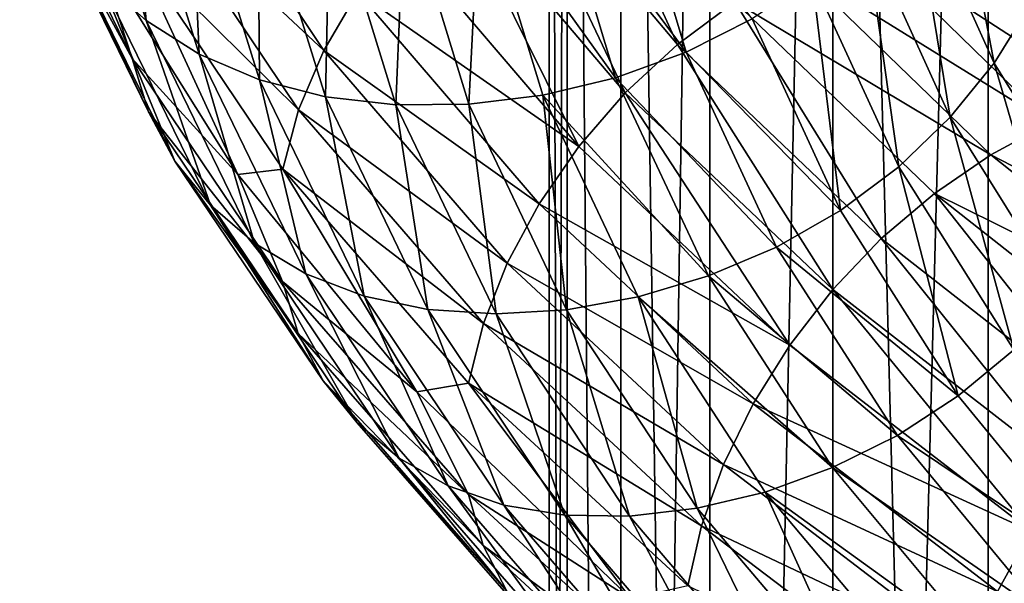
# Model space of a CAD drawing. Header units: metres. Extents: x -44 to 117, y -432 to 89.
# Tile 775 of 1056: x -18.36 to -13.04, y -106.32 to -103.27. Entities that reach past the tile are written whole.
import ezdxf

# ---------------------------------------------------------------- set-up
doc = ezdxf.new("R2010")
doc.units = ezdxf.units.M
doc.layers.add('solid_125568', color=7, linetype='CONTINUOUS')

msp = doc.modelspace()

# ---------------------------------------------------------------- linework, layer by layer
at = {"layer": 'solid_125568'}
for points in [[(-15.402517, -93.5, 337.264374), (-15.402539, -125.699997, 337.264557), (-15.5, -125.699997, 339)], [(-15.5, -93.5, 339), (-15.5, -125.699997, 339), (-15.402539, -125.699997, 340.735443)], [(-15.402517, -93.5, 337.264374), (-15.5, -125.699997, 339), (-15.5, -93.5, 339)], [(-15.402516, -93.5, 340.735657), (-15.5, -93.5, 339), (-15.402539, -125.699997, 340.735443)], [(-15.402517, -93.5, 337.264374), (-15.111382, -125.699997, 335.550934), (-15.402539, -125.699997, 337.264557)], [(-15.402516, -93.5, 340.735657), (-15.402539, -125.699997, 340.735443), (-15.111382, -125.699997, 342.449066)], [(-15.402517, -93.5, 337.264374), (-15.111362, -93.5, 335.550842), (-15.111382, -125.699997, 335.550934)], [(-15.111361, -93.5, 342.449158), (-15.402516, -93.5, 340.735657), (-15.111382, -125.699997, 342.449066)], [(-14.630223, -93.5, 333.880768), (-14.630192, -125.699997, 333.880676), (-15.111382, -125.699997, 335.550934)], [(-15.111362, -93.5, 335.550842), (-14.630223, -93.5, 333.880768), (-15.111382, -125.699997, 335.550934)], [(-15.111361, -93.5, 342.449158), (-15.111382, -125.699997, 342.449066), (-14.630192, -125.699997, 344.119324)], [(-14.630218, -93.5, 344.119263), (-15.111361, -93.5, 342.449158), (-14.630192, -125.699997, 344.119324)], [(-14.630223, -93.5, 333.880768), (-13.965068, -93.5, 332.274902), (-14.630192, -125.699997, 333.880676)], [(-13.965055, -93.5, 345.725128), (-14.630218, -93.5, 344.119263), (-14.630192, -125.699997, 344.119324)], [(-13.965068, -93.5, 332.274902), (-13.965017, -125.699997, 332.274811), (-14.630192, -125.699997, 333.880676)], [(-13.965055, -93.5, 345.725128), (-14.630192, -125.699997, 344.119324), (-13.965017, -125.699997, 345.725189)], [(-13.965068, -93.5, 332.274902), (-13.124198, -93.5, 330.753448), (-13.965017, -125.699997, 332.274811)], [(-13.965055, -93.5, 345.725128), (-13.965017, -125.699997, 345.725189), (-13.124225, -125.699997, 347.24649)], [(-13.124176, -93.5, 347.246582), (-13.965055, -93.5, 345.725128), (-13.124225, -125.699997, 347.24649)], [(-13.124198, -93.5, 330.753448), (-13.124225, -125.699997, 330.75351), (-13.965017, -125.699997, 332.274811)], [(-12.118285, -93.5, 329.335785), (-12.118388, -125.699997, 329.335907), (-13.124225, -125.699997, 330.75351)], [(-13.124198, -93.5, 330.753448), (-12.118285, -93.5, 329.335785), (-13.124225, -125.699997, 330.75351)], [(-13.124176, -93.5, 347.246582), (-13.124225, -125.699997, 347.24649), (-12.118388, -125.699997, 348.664093)], [(-12.118269, -93.5, 348.664246), (-13.124176, -93.5, 347.246582), (-12.118388, -125.699997, 348.664093)], [(-18.066874, -102.037956, 920.599548), (-17.680614, -103.273567, 919.100769), (-17.772732, -102.237267, 920.76001)], [(-17.926399, -103.053978, 918.906311), (-17.680614, -103.273567, 919.100769), (-18.066874, -102.037956, 920.599548)], [(-15.409821, -102.079224, 914.767212), (-14.805264, -103.403152, 913.453552), (-15.74002, -102.293503, 914.698364)], [(-15.409821, -102.079224, 914.767212), (-14.494605, -103.173141, 913.553101), (-14.805264, -103.403152, 913.453552)], [(-13.541135, -102.50679, 919.899353), (-13.091784, -103.504654, 918.825439), (-13.341624, -102.204254, 919.790344)], [(-13.091784, -103.504654, 918.825439), (-12.898946, -103.193718, 918.736328), (-13.341624, -102.204254, 919.790344)], [(-18.364031, -102.23114, 918.317688), (-17.754656, -103.480461, 916.805786), (-18.27282, -102.526825, 918.510376)], [(-17.950798, -102.882462, 916.987793), (-17.754656, -103.480461, 916.805786), (-18.364031, -102.23114, 918.317688)], [(-17.772732, -102.237267, 920.76001), (-17.392721, -103.455933, 919.286865), (-17.440323, -102.395088, 920.903687)], [(-17.680614, -103.273567, 919.100769), (-17.392721, -103.455933, 919.286865), (-17.772732, -102.237267, 920.76001)], [(-17.521217, -102.231514, 916.201782), (-16.719213, -103.435738, 914.78241), (-17.664534, -102.548599, 916.319702)], [(-16.534941, -103.121117, 914.710693), (-16.719213, -103.435738, 914.78241), (-17.521217, -102.231514, 916.201782)], [(-15.74002, -102.293503, 914.698364), (-15.08844, -103.666336, 913.393616), (-16.040956, -102.542847, 914.66687)], [(-15.74002, -102.293503, 914.698364), (-14.805264, -103.403152, 913.453552), (-15.08844, -103.666336, 913.393616)], [(-15.470692, -102.485374, 921.284973), (-14.758924, -103.445938, 920.059387), (-15.081476, -102.366333, 921.285095)], [(-15.081476, -102.366333, 921.285095), (-14.758924, -103.445938, 920.059387), (-14.401379, -103.265411, 920.06543)], [(-17.440323, -102.395088, 920.903687), (-17.067373, -103.595276, 919.460022), (-17.075169, -102.506439, 921.026672)], [(-17.392721, -103.455933, 919.286865), (-17.067373, -103.595276, 919.460022), (-17.440323, -102.395088, 920.903687)], [(-15.874202, -102.559654, 921.25769), (-15.139737, -103.584023, 920.022522), (-15.470692, -102.485374, 921.284973)], [(-15.470692, -102.485374, 921.284973), (-15.139737, -103.584023, 920.022522), (-14.758924, -103.445938, 920.059387)], [(-18.27282, -102.526825, 918.510376), (-17.666485, -103.768822, 917.004578), (-18.125372, -102.803085, 918.708069)], [(-17.754656, -103.480461, 916.805786), (-17.666485, -103.768822, 917.004578), (-18.27282, -102.526825, 918.510376)], [(-17.075169, -102.506439, 921.026672), (-16.709963, -103.686958, 919.615906), (-16.68602, -102.570724, 921.127319)], [(-17.067373, -103.595276, 919.460022), (-16.709963, -103.686958, 919.615906), (-17.075169, -102.506439, 921.026672)], [(-16.040956, -102.542847, 914.66687), (-15.339182, -103.956291, 913.372742), (-16.307415, -102.821068, 914.671631)], [(-16.040956, -102.542847, 914.66687), (-15.08844, -103.666336, 913.393616), (-15.339182, -103.956291, 913.372742)], [(-13.78737, -102.789307, 919.983215), (-13.329793, -103.79805, 918.885132), (-13.541135, -102.50679, 919.899353)], [(-13.329793, -103.79805, 918.885132), (-13.091784, -103.504654, 918.825439), (-13.541135, -102.50679, 919.899353)], [(-17.664534, -102.548599, 916.319702), (-16.855963, -103.757637, 914.885193), (-17.753586, -102.868538, 916.462097)], [(-16.719213, -103.435738, 914.78241), (-16.855963, -103.757637, 914.885193), (-17.664534, -102.548599, 916.319702)], [(-16.709963, -103.686958, 919.615906), (-16.329056, -103.730812, 919.752075), (-16.68602, -102.570724, 921.127319)], [(-16.68602, -102.570724, 921.127319), (-16.329056, -103.730812, 919.752075), (-16.282495, -102.588326, 921.204712)], [(-16.329056, -103.730812, 919.752075), (-15.934109, -103.727654, 919.866577), (-16.282495, -102.588326, 921.204712)], [(-16.282495, -102.588326, 921.204712), (-15.934109, -103.727654, 919.866577), (-15.874202, -102.559654, 921.25769)], [(-15.934109, -103.727654, 919.866577), (-15.534554, -103.67836, 919.957458), (-15.874202, -102.559654, 921.25769)], [(-15.874202, -102.559654, 921.25769), (-15.534554, -103.67836, 919.957458), (-15.139737, -103.584023, 920.022522)], [(-13.131933, -102.649391, 914.267334), (-12.154048, -103.618637, 913.265015), (-13.474558, -102.715057, 914.050476)], [(-12.801684, -102.63176, 914.502563), (-11.848409, -103.583984, 913.529419), (-13.131933, -102.649391, 914.267334)], [(-11.848409, -103.583984, 913.529419), (-12.154048, -103.618637, 913.265015), (-13.131933, -102.649391, 914.267334)], [(-13.474558, -102.715057, 914.050476), (-12.471173, -103.701721, 913.017578), (-13.821282, -102.826126, 913.85614)], [(-12.154048, -103.618637, 913.265015), (-12.471173, -103.701721, 913.017578), (-13.474558, -102.715057, 914.050476)], [(-18.125372, -102.803085, 918.708069), (-17.523911, -104.035019, 917.213745), (-17.926399, -103.053978, 918.906311)], [(-17.666485, -103.768822, 917.004578), (-17.523911, -104.035019, 917.213745), (-18.125372, -102.803085, 918.708069)], [(-14.075686, -103.04454, 920.039429), (-13.608505, -104.066429, 918.913452), (-13.78737, -102.789307, 919.983215)], [(-13.608505, -104.066429, 918.913452), (-13.329793, -103.79805, 918.885132), (-13.78737, -102.789307, 919.983215)], [(-16.307415, -102.821068, 914.671631), (-15.339182, -103.956291, 913.372742), (-16.534941, -103.121117, 914.710693)], [(-13.821282, -102.826126, 913.85614), (-12.792088, -103.830147, 912.792114), (-14.16396, -102.979805, 913.688843)], [(-12.471173, -103.701721, 913.017578), (-12.792088, -103.830147, 912.792114), (-13.821282, -102.826126, 913.85614)], [(-17.753586, -102.868538, 916.462097), (-17.183428, -104.106804, 915.517883), (-17.950798, -102.882462, 916.987793)], [(-17.950798, -102.882462, 916.987793), (-17.183428, -104.106804, 915.517883), (-17.754656, -103.480461, 916.805786)], [(-17.753586, -102.868538, 916.462097), (-16.940914, -104.079521, 915.017273), (-17.183428, -104.106804, 915.517883)], [(-16.855963, -103.757637, 914.885193), (-16.940914, -104.079521, 915.017273), (-17.753586, -102.868538, 916.462097)], [(-14.16396, -102.979805, 913.688843), (-13.109244, -104.000687, 912.59375), (-14.494605, -103.173141, 913.553101)], [(-12.792088, -103.830147, 912.792114), (-13.109244, -104.000687, 912.59375), (-14.16396, -102.979805, 913.688843)], [(-17.926399, -103.053978, 918.906311), (-17.331495, -104.27343, 917.428345), (-17.680614, -103.273567, 919.100769)], [(-17.523911, -104.035019, 917.213745), (-17.331495, -104.27343, 917.428345), (-17.926399, -103.053978, 918.906311)], [(-14.401379, -103.265411, 920.06543), (-13.923353, -104.302505, 918.908386), (-14.075686, -103.04454, 920.039429)], [(-13.923353, -104.302505, 918.908386), (-13.608505, -104.066429, 918.913452), (-14.075686, -103.04454, 920.039429)], [(-16.534941, -103.121117, 914.710693), (-15.553262, -104.265808, 913.389526), (-16.719213, -103.435738, 914.78241)], [(-15.339182, -103.956291, 913.372742), (-15.553262, -104.265808, 913.389526), (-16.534941, -103.121117, 914.710693)], [(-14.494605, -103.173141, 913.553101), (-13.702884, -104.454544, 912.299316), (-14.805264, -103.403152, 913.453552)], [(-14.494605, -103.173141, 913.553101), (-13.415284, -104.209961, 912.427673), (-13.702884, -104.454544, 912.299316)], [(-13.109244, -104.000687, 912.59375), (-13.415284, -104.209961, 912.427673), (-14.494605, -103.173141, 913.553101)], [(-13.091784, -103.504654, 918.825439), (-12.492517, -104.471085, 917.797852), (-12.898946, -103.193718, 918.736328)], [(-17.680614, -103.273567, 919.100769), (-17.093819, -104.478424, 917.643616), (-17.392721, -103.455933, 919.286865)], [(-17.331495, -104.27343, 917.428345), (-17.093819, -104.478424, 917.643616), (-17.680614, -103.273567, 919.100769)], [(-14.758924, -103.445938, 920.059387), (-13.923353, -104.302505, 918.908386), (-14.401379, -103.265411, 920.06543)], [(-16.719213, -103.435738, 914.78241), (-15.726614, -104.587502, 913.442627), (-16.855963, -103.757637, 914.885193)], [(-15.553262, -104.265808, 913.389526), (-15.726614, -104.587502, 913.442627), (-16.719213, -103.435738, 914.78241)], [(-15.139737, -103.584023, 920.022522), (-14.268972, -104.500023, 918.868408), (-14.758924, -103.445938, 920.059387)], [(-14.805264, -103.403152, 913.453552), (-13.965096, -104.730545, 912.212769), (-15.08844, -103.666336, 913.393616)], [(-14.805264, -103.403152, 913.453552), (-13.702884, -104.454544, 912.299316), (-13.965096, -104.730545, 912.212769)], [(-14.758924, -103.445938, 920.059387), (-14.268972, -104.500023, 918.868408), (-13.923353, -104.302505, 918.908386)], [(-17.754656, -103.480461, 916.805786), (-16.941971, -104.686691, 915.356689), (-17.666485, -103.768822, 917.004578)], [(-17.183428, -104.106804, 915.517883), (-16.941971, -104.686691, 915.356689), (-17.754656, -103.480461, 916.805786)], [(-17.392721, -103.455933, 919.286865), (-16.815439, -104.644402, 917.854675), (-17.067373, -103.595276, 919.460022)], [(-17.093819, -104.478424, 917.643616), (-16.815439, -104.644402, 917.854675), (-17.392721, -103.455933, 919.286865)], [(-13.329793, -103.79805, 918.885132), (-12.719577, -104.774849, 917.83429), (-13.091784, -103.504654, 918.825439)], [(-12.719577, -104.774849, 917.83429), (-12.492517, -104.471085, 917.797852), (-13.091784, -103.504654, 918.825439)], [(-17.067373, -103.595276, 919.460022), (-16.500845, -104.765877, 918.056641), (-16.709963, -103.686958, 919.615906)], [(-16.815439, -104.644402, 917.854675), (-16.500845, -104.765877, 918.056641), (-17.067373, -103.595276, 919.460022)], [(-15.534554, -103.67836, 919.957458), (-14.637062, -104.656502, 918.795837), (-15.139737, -103.584023, 920.022522)], [(-15.139737, -103.584023, 920.022522), (-14.637062, -104.656502, 918.795837), (-14.268972, -104.500023, 918.868408)], [(-16.709963, -103.686958, 919.615906), (-16.15523, -104.838547, 918.244629), (-16.329056, -103.730812, 919.752075)], [(-16.500845, -104.765877, 918.056641), (-16.15523, -104.838547, 918.244629), (-16.709963, -103.686958, 919.615906)], [(-15.934109, -103.727654, 919.866577), (-15.40499, -104.839439, 918.566101), (-15.534554, -103.67836, 919.957458)], [(-15.534554, -103.67836, 919.957458), (-15.018707, -104.77021, 918.69397), (-14.637062, -104.656502, 918.795837)], [(-15.40499, -104.839439, 918.566101), (-15.018707, -104.77021, 918.69397), (-15.534554, -103.67836, 919.957458)], [(-15.08844, -103.666336, 913.393616), (-14.197283, -105.03138, 912.167908), (-15.339182, -103.956291, 913.372742)], [(-15.08844, -103.666336, 913.393616), (-13.965096, -104.730545, 912.212769), (-14.197283, -105.03138, 912.167908)], [(-17.666485, -103.768822, 917.004578), (-16.857853, -104.968063, 915.561462), (-17.523911, -104.035019, 917.213745)], [(-16.941971, -104.686691, 915.356689), (-16.857853, -104.968063, 915.561462), (-17.666485, -103.768822, 917.004578)], [(-16.855963, -103.757637, 914.885193), (-15.855237, -104.913918, 913.530945), (-16.940914, -104.079521, 915.017273)], [(-15.726614, -104.587502, 913.442627), (-15.855237, -104.913918, 913.530945), (-16.855963, -103.757637, 914.885193)], [(-16.329056, -103.730812, 919.752075), (-15.786883, -104.862648, 918.415405), (-15.934109, -103.727654, 919.866577)], [(-16.15523, -104.838547, 918.244629), (-15.786883, -104.862648, 918.415405), (-16.329056, -103.730812, 919.752075)], [(-15.786883, -104.862648, 918.415405), (-15.40499, -104.839439, 918.566101), (-15.934109, -103.727654, 919.866577)], [(-13.608505, -104.066429, 918.913452), (-12.985492, -105.055756, 917.835815), (-13.329793, -103.79805, 918.885132)], [(-12.985492, -105.055756, 917.835815), (-12.719577, -104.774849, 917.83429), (-13.329793, -103.79805, 918.885132)], [(-12.792088, -103.830147, 912.792114), (-11.617453, -104.771759, 911.827515), (-13.109244, -104.000687, 912.59375)], [(-15.339182, -103.956291, 913.372742), (-14.197283, -105.03138, 912.167908), (-15.553262, -104.265808, 913.389526)], [(-17.523911, -104.035019, 917.213745), (-16.721781, -105.224648, 915.781616), (-17.331495, -104.27343, 917.428345)], [(-16.857853, -104.968063, 915.561462), (-16.721781, -105.224648, 915.781616), (-17.523911, -104.035019, 917.213745)], [(-13.109244, -104.000687, 912.59375), (-11.905482, -104.957634, 911.600525), (-13.415284, -104.209961, 912.427673)], [(-11.617453, -104.771759, 911.827515), (-11.905482, -104.957634, 911.600525), (-13.109244, -104.000687, 912.59375)], [(-16.940914, -104.079521, 915.017273), (-16.21574, -105.283516, 914.121338), (-17.183428, -104.106804, 915.517883)], [(-16.940914, -104.079521, 915.017273), (-15.935119, -105.237617, 913.653259), (-16.21574, -105.283516, 914.121338)], [(-15.855237, -104.913918, 913.530945), (-15.935119, -105.237617, 913.653259), (-16.940914, -104.079521, 915.017273)], [(-13.923353, -104.302505, 918.908386), (-13.28589, -105.306313, 917.800781), (-13.608505, -104.066429, 918.913452)], [(-13.28589, -105.306313, 917.800781), (-12.985492, -105.055756, 917.835815), (-13.608505, -104.066429, 918.913452)], [(-17.183428, -104.106804, 915.517883), (-16.21574, -105.283516, 914.121338), (-16.941971, -104.686691, 915.356689)], [(-13.415284, -104.209961, 912.427673), (-12.44471, -105.439232, 911.251831), (-13.702884, -104.454544, 912.299316)], [(-13.415284, -104.209961, 912.427673), (-12.183437, -105.181389, 911.406677), (-12.44471, -105.439232, 911.251831)], [(-11.905482, -104.957634, 911.600525), (-12.183437, -105.181389, 911.406677), (-13.415284, -104.209961, 912.427673)], [(-17.331495, -104.27343, 917.428345), (-16.538126, -105.451141, 916.011902), (-17.093819, -104.478424, 917.643616)], [(-16.721781, -105.224648, 915.781616), (-16.538126, -105.451141, 916.011902), (-17.331495, -104.27343, 917.428345)], [(-15.553262, -104.265808, 913.389526), (-14.395493, -105.349678, 912.163757), (-15.726614, -104.587502, 913.442627)], [(-14.197283, -105.03138, 912.167908), (-14.395493, -105.349678, 912.163757), (-15.553262, -104.265808, 913.389526)], [(-14.268972, -104.500023, 918.868408), (-13.28589, -105.306313, 917.800781), (-13.923353, -104.302505, 918.908386)], [(-13.702884, -104.454544, 912.299316), (-12.682977, -105.726906, 911.140686), (-13.965096, -104.730545, 912.212769)], [(-13.702884, -104.454544, 912.299316), (-12.44471, -105.439232, 911.251831), (-12.682977, -105.726906, 911.140686)], [(-17.093819, -104.478424, 917.643616), (-16.311279, -105.642204, 916.247253), (-16.815439, -104.644402, 917.854675)], [(-16.538126, -105.451141, 916.011902), (-16.311279, -105.642204, 916.247253), (-17.093819, -104.478424, 917.643616)], [(-14.637062, -104.656502, 918.795837), (-13.615623, -105.520027, 917.72821), (-14.268972, -104.500023, 918.868408)], [(-14.268972, -104.500023, 918.868408), (-13.615623, -105.520027, 917.72821), (-13.28589, -105.306313, 917.800781)], [(-15.726614, -104.587502, 913.442627), (-14.555963, -105.677917, 912.199524), (-15.855237, -104.913918, 913.530945)], [(-14.395493, -105.349678, 912.163757), (-14.555963, -105.677917, 912.199524), (-15.726614, -104.587502, 913.442627)], [(-16.815439, -104.644402, 917.854675), (-16.045601, -105.792542, 916.482422), (-16.500845, -104.765877, 918.056641)], [(-16.311279, -105.642204, 916.247253), (-16.045601, -105.792542, 916.482422), (-16.815439, -104.644402, 917.854675)], [(-15.018707, -104.77021, 918.69397), (-13.966774, -105.694038, 917.621216), (-14.637062, -104.656502, 918.795837)], [(-14.637062, -104.656502, 918.795837), (-13.966774, -105.694038, 917.621216), (-13.615623, -105.520027, 917.72821)], [(-16.941971, -104.686691, 915.356689), (-15.936149, -105.840317, 913.988647), (-16.857853, -104.968063, 915.561462)], [(-16.21574, -105.283516, 914.121338), (-15.936149, -105.840317, 913.988647), (-16.941971, -104.686691, 915.356689)], [(-16.500845, -104.765877, 918.056641), (-15.74536, -105.89698, 916.711975), (-16.15523, -104.838547, 918.244629)], [(-16.045601, -105.792542, 916.482422), (-15.74536, -105.89698, 916.711975), (-16.500845, -104.765877, 918.056641)], [(-15.40499, -104.839439, 918.566101), (-14.699465, -105.914436, 917.320557), (-15.018707, -104.77021, 918.69397)], [(-15.018707, -104.77021, 918.69397), (-14.330876, -105.826218, 917.483948), (-13.966774, -105.694038, 917.621216)], [(-14.699465, -105.914436, 917.320557), (-14.330876, -105.826218, 917.483948), (-15.018707, -104.77021, 918.69397)], [(-13.965096, -104.730545, 912.212769), (-12.89397, -106.037628, 911.073792), (-14.197283, -105.03138, 912.167908)], [(-13.965096, -104.730545, 912.212769), (-12.682977, -105.726906, 911.140686), (-12.89397, -106.037628, 911.073792)], [(-16.15523, -104.838547, 918.244629), (-15.415498, -105.951515, 916.930908), (-15.786883, -104.862648, 918.415405)], [(-15.74536, -105.89698, 916.711975), (-15.415498, -105.951515, 916.930908), (-16.15523, -104.838547, 918.244629)], [(-15.786883, -104.862648, 918.415405), (-15.06393, -105.956772, 917.134949), (-15.40499, -104.839439, 918.566101)], [(-15.415498, -105.951515, 916.930908), (-15.06393, -105.956772, 917.134949), (-15.786883, -104.862648, 918.415405)], [(-15.06393, -105.956772, 917.134949), (-14.699465, -105.914436, 917.320557), (-15.40499, -104.839439, 918.566101)], [(-15.855237, -104.913918, 913.530945), (-14.675001, -106.008514, 912.274292), (-15.935119, -105.237617, 913.653259)], [(-14.555963, -105.677917, 912.199524), (-14.675001, -106.008514, 912.274292), (-15.855237, -104.913918, 913.530945)], [(-16.857853, -104.968063, 915.561462), (-15.857041, -106.115097, 914.199036), (-16.721781, -105.224648, 915.781616)], [(-15.936149, -105.840317, 913.988647), (-15.857041, -106.115097, 914.199036), (-16.857853, -104.968063, 915.561462)], [(-14.197283, -105.03138, 912.167908), (-12.89397, -106.037628, 911.073792), (-14.395493, -105.349678, 912.163757)], [(-13.28589, -105.306313, 917.800781), (-12.496968, -106.269508, 916.756958), (-12.985492, -105.055756, 917.835815)], [(-16.721781, -105.224648, 915.781616), (-15.729023, -106.362633, 914.429626), (-16.538126, -105.451141, 916.011902)], [(-15.857041, -106.115097, 914.199036), (-15.729023, -106.362633, 914.429626), (-16.721781, -105.224648, 915.781616)], [(-15.935119, -105.237617, 913.653259), (-15.057992, -106.403793, 912.815613), (-16.21574, -105.283516, 914.121338)], [(-15.935119, -105.237617, 913.653259), (-14.74891, -106.333893, 912.387451), (-15.057992, -106.403793, 912.815613)], [(-14.675001, -106.008514, 912.274292), (-14.74891, -106.333893, 912.387451), (-15.935119, -105.237617, 913.653259)], [(-16.21574, -105.283516, 914.121338), (-15.057992, -106.403793, 912.815613), (-15.936149, -105.840317, 913.988647)], [(-13.615623, -105.520027, 917.72821), (-12.496968, -106.269508, 916.756958), (-13.28589, -105.306313, 917.800781)], [(-14.395493, -105.349678, 912.163757), (-13.074058, -106.363907, 911.050354), (-14.555963, -105.677917, 912.199524)], [(-12.89397, -106.037628, 911.073792), (-13.074058, -106.363907, 911.050354), (-14.395493, -105.349678, 912.163757)], [(-16.538126, -105.451141, 916.011902), (-15.556226, -106.577904, 914.674866), (-16.311279, -105.642204, 916.247253)], [(-15.729023, -106.362633, 914.429626), (-15.556226, -106.577904, 914.674866), (-16.538126, -105.451141, 916.011902)], [(-13.966774, -105.694038, 917.621216), (-12.807059, -106.498444, 916.653503), (-13.615623, -105.520027, 917.72821)], [(-13.615623, -105.520027, 917.72821), (-12.807059, -106.498444, 916.653503), (-12.496968, -106.269508, 916.756958)], [(-16.311279, -105.642204, 916.247253), (-15.342794, -106.755859, 914.929199), (-16.045601, -105.792542, 916.482422)], [(-15.556226, -106.577904, 914.674866), (-15.342794, -106.755859, 914.929199), (-16.311279, -105.642204, 916.247253)], [(-14.555963, -105.677917, 912.199524), (-13.219821, -106.698105, 911.070068), (-14.675001, -106.008514, 912.274292)], [(-13.074058, -106.363907, 911.050354), (-13.219821, -106.698105, 911.070068), (-14.555963, -105.677917, 912.199524)], [(-14.330876, -105.826218, 917.483948), (-13.137267, -106.688934, 916.513794), (-13.966774, -105.694038, 917.621216)], [(-13.966774, -105.694038, 917.621216), (-13.137267, -106.688934, 916.513794), (-12.807059, -106.498444, 916.653503)], [(-16.045601, -105.792542, 916.482422), (-15.092845, -106.891487, 915.187195), (-15.74536, -105.89698, 916.711975)], [(-15.342794, -106.755859, 914.929199), (-15.092845, -106.891487, 915.187195), (-16.045601, -105.792542, 916.482422)], [(-15.936149, -105.840317, 913.988647), (-14.749903, -106.932442, 912.718994), (-15.857041, -106.115097, 914.199036)], [(-15.057992, -106.403793, 912.815613), (-14.749903, -106.932442, 912.718994), (-15.936149, -105.840317, 913.988647)], [(-14.699465, -105.914436, 917.320557), (-13.826368, -106.944557, 916.145691), (-14.330876, -105.826218, 917.483948)], [(-14.330876, -105.826218, 917.483948), (-13.479677, -106.83847, 916.342896), (-13.137267, -106.688934, 916.513794)], [(-13.826368, -106.944557, 916.145691), (-13.479677, -106.83847, 916.342896), (-14.330876, -105.826218, 917.483948)], [(-15.74536, -105.89698, 916.711975), (-14.810383, -106.979889, 915.443115), (-15.415498, -105.951515, 916.930908)], [(-15.092845, -106.891487, 915.187195), (-14.810383, -106.979889, 915.443115), (-15.74536, -105.89698, 916.711975)], [(-15.415498, -105.951515, 916.930908), (-14.500033, -107.017357, 915.691284), (-15.06393, -105.956772, 917.134949)], [(-14.810383, -106.979889, 915.443115), (-14.500033, -107.017357, 915.691284), (-15.415498, -105.951515, 916.930908)], [(-15.06393, -105.956772, 917.134949), (-14.169251, -107.00489, 915.927002), (-14.699465, -105.914436, 917.320557)], [(-14.169251, -107.00489, 915.927002), (-13.826368, -106.944557, 916.145691), (-14.699465, -105.914436, 917.320557)], [(-14.500033, -107.017357, 915.691284), (-14.169251, -107.00489, 915.927002), (-15.06393, -105.956772, 917.134949)], [(-14.675001, -106.008514, 912.274292), (-13.327923, -107.032501, 911.132385), (-14.74891, -106.333893, 912.387451)], [(-13.219821, -106.698105, 911.070068), (-13.327923, -107.032501, 911.132385), (-14.675001, -106.008514, 912.274292)], [(-12.89397, -106.037628, 911.073792), (-11.442847, -106.967072, 910.105774), (-13.074058, -106.363907, 911.050354)], [(-15.857041, -106.115097, 914.199036), (-14.676701, -107.201111, 912.93457), (-15.729023, -106.362633, 914.429626)], [(-14.749903, -106.932442, 912.718994), (-14.676701, -107.201111, 912.93457), (-15.857041, -106.115097, 914.199036)]]:
    msp.add_3dface(points, dxfattribs=at)

doc.saveas('drawing.dxf')
